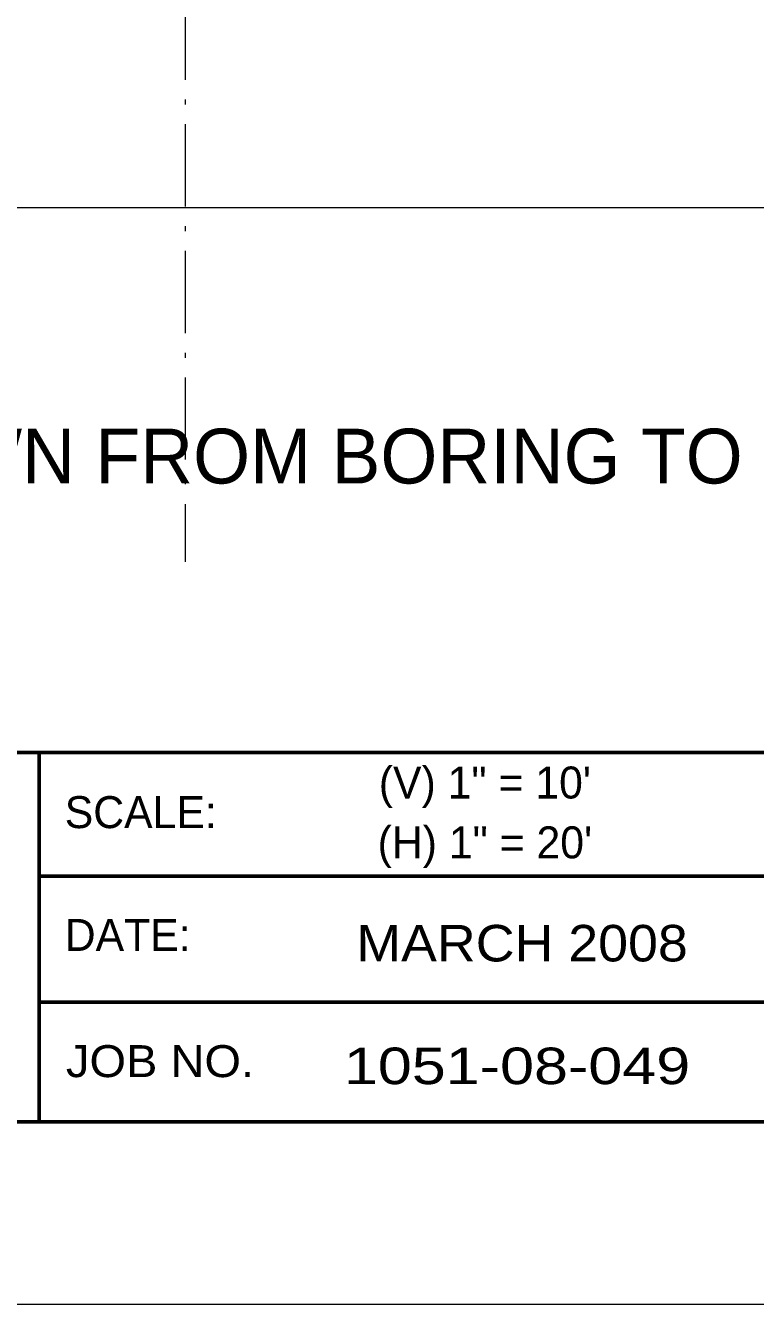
# Model space of a CAD drawing. Extents: x -76 to 974, y -1080 to -735.
# Drawn here: x 318.94 to 334.92, y -1056.11 to -1028.11 of the extents above; entities that cross this region are included whole.
import ezdxf
from ezdxf.enums import TextEntityAlignment as Align

# ---------------------------------------------------------------- set-up
doc = ezdxf.new("R2010")
doc.units = 0
doc.header["$LTSCALE"] = 0.36
doc.linetypes.add('DOT_DASHED', pattern=[7.7, 5, -1.2, 0.3, -1.2])
doc.layers.add('21', color=7, linetype='Continuous')
doc.layers.add('29', color=7, linetype='Continuous')
doc.layers.add('63', color=7, linetype='Continuous', lineweight=35)
doc.layers.add('7', color=7, linetype='Continuous', lineweight=13)

msp = doc.modelspace()

# ---------------------------------------------------------------- linework, layer by layer
at = {"layer": '63', "lineweight": 60}
for p, q in [((319.2423, -1052.1123), (319.2423, -1044.0258)), ((319.2423, -1046.7337), (351.9747, -1046.7337)), ((319.2423, -1049.4971), (351.9747, -1049.4971))]:
    msp.add_line(p, q, dxfattribs=at)
at = {"layer": '63'}
msp.add_line((251.9747, -1052.1123), (351.9747, -1052.1123), dxfattribs=at)
at = {"layer": '63', "lineweight": 13}
msp.add_line((356.9747, -1056.1123), (246.9747, -1056.1123), dxfattribs=at)
at = {"layer": '63', "lineweight": 60}
msp.add_lwpolyline([(251.9747, -1044.0258), (351.9747, -1044.0258), (351.9747, -1052.1123), (251.9747, -1052.1123)], close=True, dxfattribs=at)
at = {"layer": '7', "linetype": 'DOT_DASHED'}
msp.add_line((322.4355, -999.7789), (322.4355, -1039.8524), dxfattribs=at)
at = {"layer": '7'}
msp.add_line((263.4831, -1032.09), (347.5358, -1032.09), dxfattribs=at)

# ---------------------------------------------------------------- texts
at = {"layer": '21'}
for s, p in [('(V) 1" = 10\'', (329.0003, -1045.0345)), ('(H) 1" = 20\'', (329.0002, -1046.3452))]:
    msp.add_text(s, height=0.7, dxfattribs=at).set_placement(p, align=Align.CENTER)
at = {"layer": '29'}
msp.add_text('NOTE: STRATIGRAPHY IS DRAWN FROM BORING TO BORING.', height=1.2, dxfattribs=at).set_placement((317.7958, -1038.137), align=Align.CENTER)
at = {"layer": '63'}
for s, p in [('SCALE:', (319.7994, -1045.683)), ('DATE:', (319.7994, -1048.372))]:
    msp.add_text(s, height=0.6999, dxfattribs=at).set_placement(p)
for s, width, p in [('MARCH 2008', 1.1, (329.8139, -1048.6023)), ('1051-08-049', 1.25, (329.7037, -1051.2891))]:
    msp.add_text(s, height=0.8, dxfattribs=dict(at, width=width)).set_placement(p, align=Align.CENTER)
at = {"layer": '63', "width": 1.1}
msp.add_text('JOB NO.', height=0.6999, dxfattribs=at).set_placement((319.8264, -1051.135))

doc.saveas('drawing.dxf')
